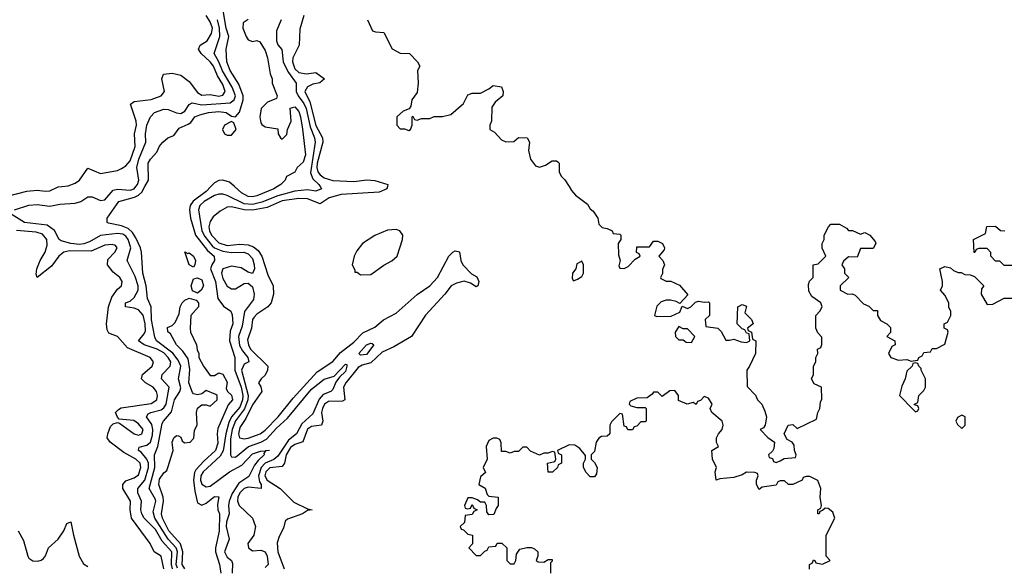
# Model space of a CAD drawing. Header units: inches. Extents: x 2380249 to 2585472, y 382747 to 546448.
# Tile 476 of 626: x 2515767 to 2520431, y 488202 to 490790. Entities that reach past the tile are written whole.
import ezdxf

# ---------------------------------------------------------------- set-up
doc = ezdxf.new("R2010")
doc.units = ezdxf.units.IN
doc.header["$MEASUREMENT"] = 0
for name, color, linetype in [('C5418', 7, 'Continuous'), ('C5419', 7, 'Continuous'), ('C5428', 7, 'Continuous')]:
    doc.layers.add(name, color=color, linetype=linetype)

msp = doc.modelspace()

# ---------------------------------------------------------------- linework, layer by layer
at = {"layer": 'C5418', "color": 4}
for points, elevation in [([(2515710, 489955.3), (2515801.4, 489978.5), (2515850, 489983.1), (2515890, 489978), (2515910, 489980.5), (2515950, 489998), (2515966.4, 490000)], 36), ([(2515742, 489890), (2515810, 489912), (2515850, 489915.3), (2515910, 489907.4), (2515957.3, 489917.3), (2516030, 489921.3), (2516057.2, 489930), (2516090.6, 489950.6), (2516110, 489950.7), (2516150, 489934), (2516170, 489937.6), (2516210, 489983.7), (2516230, 489987.7), (2516290, 489982.6), (2516309.5, 489990), (2516317.3, 490000)], 32), ([(2516513.9, 488193.9), (2516508.3, 488210), (2516514.6, 488270), (2516507.7, 488290), (2516469.8, 488330), (2516407.8, 488430), (2516400, 488460), (2516411.7, 488510), (2516410, 488519), (2516379.7, 488570), (2516407.5, 488670), (2516406.2, 488730), (2516421.4, 488770), (2516442.4, 488877.6), (2516447.8, 488890), (2516486.1, 488933.9), (2516500.8, 488990), (2516525.3, 489030), (2516530, 489046.8), (2516519.7, 489090), (2516530.7, 489150), (2516518.3, 489178.3), (2516492, 489211.9), (2516415.1, 489270), (2516406.6, 489286.6), (2516390.8, 489369.2), (2516389.8, 489429.8), (2516373, 489470), (2516366.6, 489530), (2516349.8, 489590), (2516343.5, 489690), (2516338.9, 489710), (2516316.9, 489756.9), (2516302, 489782), (2516281.5, 489801.5), (2516250, 489814.3), (2516187.2, 489827.2), (2516182, 489830), (2516182, 489850), (2516237.2, 489930), (2516310.9, 489949.1), (2516330, 489958.9), (2516346.1, 489973.9), (2516360.6, 490000)], 28), ([(2516672.9, 490000), (2516650, 489976), (2516588.4, 489931.6), (2516575.3, 489910), (2516571.4, 489890), (2516576.9, 489850), (2516600.3, 489770), (2516656.8, 489696.8), (2516688.4, 489670), (2516690.6, 489650), (2516676.5, 489630), (2516671.3, 489610), (2516694.7, 489550), (2516704.9, 489470), (2516733, 489433), (2516766.8, 489410), (2516773.4, 489393.4), (2516776.5, 489350), (2516764.2, 489315.8), (2516760.9, 489270), (2516786.5, 489190), (2516786.7, 489130), (2516815.6, 489050), (2516824.1, 489010), (2516822.8, 488990), (2516810, 488955.4), (2516770.6, 488909.4), (2516757.3, 488882.7), (2516743.2, 488830), (2516731.7, 488748.3), (2516717, 488723), (2516636.9, 488650), (2516625.2, 488630), (2516623.2, 488610), (2516630, 488590.5), (2516650, 488578.5), (2516670, 488581.3), (2516760.7, 488650), (2516818.6, 488681.4), (2516870, 488734.3), (2516907.5, 488747.5), (2516930.7, 488749.3)], 28), ([(2517190, 490000), (2517196.3, 489990), (2517170, 489978.7), (2517130, 489984.2), (2517070, 489978.8), (2516990, 489956), (2516914.6, 489925.4), (2516870, 489914.3), (2516830, 489918.7), (2516750, 489957.4), (2516730, 489964.2), (2516710, 489964.2), (2516690, 489957.7), (2516640.3, 489930), (2516620.8, 489910), (2516613.6, 489890), (2516630.2, 489790), (2516643.7, 489763.7), (2516679.1, 489719.1), (2516690, 489709.3), (2516730, 489694.4), (2516770, 489688), (2516828.9, 489688.9), (2516850, 489681.1), (2516870, 489659.1), (2516878.4, 489630), (2516879.1, 489610), (2516870, 489588.7), (2516850, 489594), (2516815.8, 489615.8), (2516770, 489622.6), (2516729.3, 489610.7), (2516723.6, 489590), (2516730, 489564), (2516750, 489528), (2516770, 489515.5), (2516790, 489516.3), (2516830, 489540.7), (2516850, 489542.8), (2516870, 489524.7), (2516878, 489490), (2516874.2, 489465.8), (2516832.3, 489407.7), (2516821.5, 489338.5), (2516802.8, 489290), (2516808, 489248), (2516822, 489222), (2516848.5, 489190), (2516853, 489170), (2516830, 489158.7), (2516817.5, 489130), (2516849.5, 489010), (2516847.7, 488990), (2516832.6, 488947.4), (2516789.6, 488890.4), (2516773.5, 488850), (2516765, 488805), (2516765.3, 488730), (2516770, 488720.7), (2516790, 488719.3), (2516851.2, 488768.8), (2516910, 488789.3), (2516935.9, 488804.1), (2516983.5, 488856.5), (2517035.8, 488904.2), (2517150, 489041.1), (2517210, 489088.5), (2517256.9, 489103.1), (2517310, 489158.8), (2517316.8, 489156.8), (2517317.3, 489150), (2517310, 489124.5), (2517281.7, 489098.3), (2517265.3, 489074.7), (2517250, 489039.3), (2517240.7, 489030), (2517205.1, 489014.9), (2517185.8, 488994.2), (2517156.4, 488923.6), (2517103.9, 488876.1), (2517077.8, 488830), (2517041, 488799), (2516990, 488723.5), (2516971.5, 488708.5), (2516930, 488690.7), (2516910.2, 488670), (2516897.6, 488630), (2516902.3, 488602.3), (2516910.5, 488589.5), (2516911.3, 488570), (2516850, 488576.2), (2516830.6, 488570), (2516810.2, 488550), (2516801.1, 488530), (2516798.5, 488510), (2516807.2, 488490), (2516870.4, 488430), (2516884, 488390), (2516876, 488350), (2516847.3, 488310), (2516851, 488290), (2516870, 488274.8), (2516910, 488278.8), (2516930, 488270.8), (2516939.3, 488250), (2516944, 488210), (2516930, 488196)], 32), ([(2517508.7, 490000), (2517506, 489990), (2517470, 489974), (2517290, 489961.8), (2517233.7, 489946.3), (2517190, 489917.6), (2517130, 489942.4), (2517090, 489943.8), (2517010, 489932.8), (2516938.7, 489901.3), (2516870, 489888.3), (2516830.5, 489890.5), (2516770, 489903.9), (2516750, 489902), (2516716, 489884), (2516684, 489856), (2516670, 489835.1), (2516663.6, 489810), (2516666.2, 489790), (2516675.5, 489770), (2516710, 489733.4), (2516750, 489721.4), (2516810, 489726.5), (2516850, 489723.5), (2516874.3, 489714.3), (2516897.2, 489697.2), (2516914.7, 489670), (2516942.2, 489582.2), (2516968.5, 489530), (2516968.7, 489490), (2516958, 489450), (2516942.4, 489430), (2516890, 489395.8), (2516877.6, 489382.4), (2516870.3, 489370), (2516864.4, 489330), (2516846.3, 489273.7), (2516850.2, 489250), (2516860.8, 489230), (2516942, 489150), (2516941.7, 489130), (2516930, 489106.6), (2516910.7, 489090), (2516898, 489070), (2516910, 489052), (2516914, 489030), (2516870, 488966), (2516837.9, 488902.1), (2516810, 488859.3), (2516803.6, 488830), (2516808.5, 488810), (2516830, 488804.9), (2516850, 488809.2), (2516906.6, 488830), (2516930, 488847.2), (2516991, 488910), (2517061.9, 488998.1), (2517176.5, 489123.5), (2517250, 489172.4), (2517286.1, 489213.9), (2517350, 489263.1), (2517393.3, 489306.7), (2517450, 489334.9), (2517490, 489368.7), (2517550, 489401.3), (2517650, 489488.7), (2517710, 489530.4), (2517746, 489570), (2517800.7, 489670), (2517819, 489690), (2517830, 489696.3), (2517850, 489691.3), (2517856.3, 489650), (2517866.8, 489630), (2517907.5, 489587.5), (2517932.1, 489572.1), (2517942.8, 489550), (2517938, 489530), (2517930, 489525.2), (2517903.3, 489543.3), (2517872.5, 489552.5), (2517836.7, 489543.3), (2517810.3, 489529.8), (2517780.3, 489490), (2517689.3, 489390.7), (2517623, 489290), (2517539.3, 489240.7), (2517484.1, 489215.9), (2517430, 489165.3), (2517390, 489154.2), (2517370, 489143.1), (2517311.3, 489070), (2517301.6, 489050), (2517307.3, 488990), (2517295.9, 488984.1), (2517230, 488981.6), (2517211.7, 488970), (2517201, 488950), (2517197.5, 488930), (2517203.1, 488890), (2517196, 488870), (2517150, 488864.8), (2517130, 488851.1), (2517109.1, 488790.9), (2517070, 488778.7), (2517050, 488765.1), (2517029.3, 488730), (2517021.7, 488690), (2517010, 488675.1), (2516952.1, 488668), (2516932.8, 488650), (2516928.6, 488630), (2516939.6, 488610), (2517001.7, 488570), (2517066.4, 488506.4), (2517130, 488474), (2517152, 488470), (2517130, 488466), (2517106.8, 488450), (2517035.5, 488424.5), (2517024.5, 488415.5), (2517016.8, 488383.2), (2516996.1, 488343.9), (2516986.3, 488313.7), (2516990.3, 488270), (2517019.6, 488190)], 36), ([(2516987.7, 490000), (2516970.8, 489990), (2516890, 489956.3), (2516870, 489951.6), (2516850, 489953.6), (2516818, 489970), (2516784.2, 490000)], 28), ([(2518369.4, 490000), (2518381, 489981), (2518399.8, 489959.8), (2518456.9, 489916.9), (2518470, 489894), (2518483.6, 489883.6), (2518506, 489850), (2518510, 489822), (2518526, 489806), (2518550, 489802), (2518574, 489790), (2518578, 489778), (2518610, 489774), (2518614, 489770), (2518614, 489750), (2518602, 489730), (2518603.6, 489676.4), (2518612, 489650), (2518604.7, 489624.7), (2518610, 489614), (2518630, 489612), (2518650, 489622), (2518683.1, 489656.9), (2518706, 489670), (2518702, 489682), (2518688.4, 489688.4), (2518690, 489714), (2518750, 489714), (2518770, 489742), (2518790, 489742), (2518812, 489730), (2518822, 489710), (2518819.6, 489700.4), (2518794, 489670), (2518814, 489650), (2518822, 489630), (2518812.7, 489607.3), (2518811.6, 489588.4), (2518802, 489570), (2518804.7, 489564.7), (2518830, 489552), (2518852, 489552), (2518892.7, 489532.7), (2518932, 489488), (2518894, 489446), (2518876.4, 489456.4), (2518850, 489462), (2518830, 489462), (2518806, 489454), (2518786, 489434), (2518774, 489390), (2518784.7, 489384.7), (2518853.6, 489386.4), (2518894.6, 489405.4), (2518906, 489434), (2518930, 489422), (2518946, 489430), (2518968, 489452), (2518983.1, 489456.9), (2519010, 489452), (2519030, 489454), (2519034, 489450), (2519034, 489390), (2519014, 489370), (2519018, 489338), (2519074, 489330), (2519090, 489314), (2519112.7, 489272.7), (2519130, 489272), (2519150, 489278), (2519185.4, 489265.4), (2519210, 489262), (2519226, 489270), (2519222, 489302), (2519210, 489306), (2519202, 489322), (2519190, 489326), (2519166, 489350), (2519168.7, 489430), (2519190, 489442), (2519210, 489434), (2519202, 489402), (2519234, 489370), (2519242, 489350), (2519214, 489330), (2519218, 489318), (2519234, 489310), (2519238, 489278), (2519254, 489270), (2519252, 489210), (2519224.7, 489150), (2519211, 489130), (2519212.7, 489052.7), (2519252.7, 489012.7), (2519262, 488990), (2519282, 488970), (2519296.9, 488936.9), (2519304.7, 488910), (2519298, 488870), (2519290, 488858), (2519274, 488850), (2519311.6, 488811.6), (2519342, 488790), (2519339.6, 488760.4), (2519332.7, 488747.3), (2519314, 488730), (2519318, 488718), (2519332.7, 488712.7), (2519338, 488698), (2519350, 488694), (2519370, 488702), (2519388, 488712), (2519442, 488718), (2519446, 488730), (2519438, 488750), (2519436.4, 488776.4), (2519426, 488790), (2519403.1, 488803.1), (2519388.7, 488828.7), (2519408, 488870), (2519430, 488874), (2519450, 488854), (2519542, 488898), (2519548, 488930), (2519558, 488950), (2519560.4, 488979.6), (2519567.3, 488992.7), (2519566, 489050), (2519530, 489066), (2519518, 489090), (2519528, 489110), (2519528, 489150), (2519538, 489170), (2519538, 489190), (2519548, 489210), (2519546, 489230), (2519562, 489238), (2519567.3, 489252.7), (2519567.3, 489287.3), (2519547.3, 489307.3), (2519538, 489330), (2519538, 489390), (2519558, 489410), (2519568, 489430), (2519562, 489450), (2519519, 489479), (2519505.2, 489505.2), (2519504, 489536), (2519508.4, 489551.6), (2519526, 489570), (2519526, 489630), (2519550, 489634), (2519586, 489670), (2519568.4, 489708.4), (2519568, 489730), (2519578, 489750), (2519578, 489770), (2519598, 489810), (2519610, 489822), (2519650, 489822), (2519683.6, 489803.6), (2519692.7, 489792.7), (2519711.6, 489791.6), (2519750, 489774), (2519770, 489782), (2519794, 489770), (2519819.6, 489739.6), (2519822, 489730), (2519810, 489706), (2519750, 489706), (2519734, 489666), (2519692.7, 489667.3), (2519670, 489646), (2519662, 489630), (2519674, 489610), (2519674, 489590), (2519694, 489570), (2519654, 489530), (2519654, 489510), (2519690, 489491.3), (2519710, 489492), (2519725.4, 489485.4), (2519764.7, 489444.7), (2519790, 489434), (2519810, 489414), (2519830, 489414), (2519831.3, 489390), (2519845.4, 489365.4), (2519874, 489350), (2519892, 489332), (2519891.6, 489308.4), (2519874, 489290), (2519912, 489270), (2519914, 489250), (2519898, 489242), (2519882, 489210), (2519894, 489190), (2519930, 489178), (2519970, 489182), (2519990, 489174), (2520000, 489175.2)], 44), ([(2516490.5, 488190), (2516485.7, 488210), (2516487.8, 488270), (2516441.8, 488321.8), (2516410, 488376.4), (2516357.4, 488430), (2516345.4, 488450), (2516341.1, 488470), (2516344.4, 488510), (2516327.1, 488550), (2516326.3, 488570), (2516359.4, 488610), (2516377.3, 488670), (2516376.8, 488690), (2516369.9, 488709.9), (2516342.7, 488742.7), (2516329.4, 488750), (2516330, 488754), (2516333.6, 488766.4), (2516370, 488775.6), (2516386.6, 488790), (2516396.6, 488823.4), (2516398, 488850), (2516393.2, 488873.2), (2516367.3, 488910), (2516376.2, 488923.8), (2516388.7, 488930), (2516437, 488943), (2516450, 488952), (2516460.8, 488970), (2516474.5, 489050), (2516439.3, 489090), (2516442, 489110), (2516479.5, 489150), (2516482.4, 489170), (2516470.9, 489190), (2516450, 489212.5), (2516418.4, 489230), (2516356, 489250), (2516329.4, 489270), (2516357.4, 489302.6), (2516362.7, 489317.3), (2516362.2, 489350), (2516351.4, 489391.4), (2516330, 489415.8), (2516310, 489423.5), (2516268.7, 489430), (2516269, 489450), (2516290, 489458), (2516310, 489474.4), (2516328.5, 489510), (2516327.7, 489530), (2516314.1, 489574.1), (2516276.9, 489650), (2516292.9, 489710), (2516281.2, 489750), (2516270, 489765.7), (2516255.2, 489775.2), (2516230, 489777.3), (2516150, 489767.6), (2516098.4, 489738.4), (2516071.6, 489728.4), (2516050, 489725.8), (2516009, 489730), (2515962.9, 489742.9), (2515954.5, 489750), (2515931.9, 489791.9), (2515896.5, 489816.5), (2515789.8, 489829.8), (2515726, 489870)], 32), ([(2516449.3, 488190), (2516437.2, 488250), (2516404, 488270), (2516385.2, 488310), (2516297.4, 488430), (2516289.7, 488470), (2516292.4, 488510), (2516255.8, 488570), (2516255.1, 488590), (2516270, 488606.4), (2516310, 488621.7), (2516330, 488635.5), (2516340.9, 488670), (2516337.2, 488690), (2516317.6, 488710), (2516261, 488741), (2516196.2, 488790), (2516181.6, 488810), (2516184, 488830), (2516196.6, 488863.4), (2516210, 488876.3), (2516230, 488882.8), (2516239.8, 488879.8), (2516310, 488828.9), (2516330, 488823.1), (2516345.2, 488830), (2516351.2, 488850), (2516330, 488877.4), (2516308.3, 488891.7), (2516239, 488899), (2516230, 488908), (2516221.2, 488930), (2516234.8, 488945.2), (2516248.3, 488951.7), (2516390, 488973.4), (2516416.9, 488990), (2516420.5, 489010), (2516415.4, 489030), (2516399.6, 489050), (2516363.7, 489070), (2516343.7, 489090), (2516349.4, 489110), (2516395.1, 489150), (2516400.9, 489170), (2516396.6, 489176.6), (2516385.2, 489190), (2516277, 489237), (2516230, 489289.4), (2516190, 489306.6), (2516182, 489322), (2516178, 489350), (2516187.4, 489430), (2516204.1, 489475.9), (2516230, 489514.8), (2516249, 489530), (2516253.2, 489550), (2516242, 489570), (2516210, 489595.1), (2516183.7, 489630), (2516185.1, 489654.9), (2516217.2, 489690), (2516229, 489710), (2516220.2, 489720.2), (2516205.6, 489725.6), (2516170, 489722), (2516105.7, 489694.3), (2516004.3, 489695.7), (2515976.3, 489690), (2515951.8, 489670), (2515917.4, 489622.6), (2515850, 489569.3), (2515844.8, 489584.8), (2515848, 489610), (2515864, 489650), (2515888.2, 489690), (2515897.5, 489722.5), (2515895.1, 489750), (2515875.2, 489775.2), (2515844.6, 489784.6), (2515752.4, 489792.4)], 36), ([(2516549.8, 488190), (2516537.2, 488210), (2516540.6, 488270), (2516528.2, 488308.2), (2516473.1, 488370), (2516443.8, 488430), (2516439.3, 488450), (2516448.1, 488510), (2516447, 488530), (2516426.9, 488590), (2516430, 488614), (2516450, 488644), (2516463.7, 488656.3), (2516469.3, 488670), (2516494, 488750), (2516489, 488790), (2516498, 488810), (2516510, 488822), (2516519.6, 488819.6), (2516530, 488814), (2516536.9, 488796.9), (2516547.1, 488787.1), (2516575.3, 488790), (2516591.7, 488808.3), (2516595.3, 488844.7), (2516608.4, 488871.6), (2516604.5, 488930), (2516610, 488951.3), (2516630, 488966), (2516650, 488966.8), (2516670, 488961), (2516702, 488990), (2516702, 489010), (2516696, 489016), (2516650, 489034), (2516630, 489019), (2516610, 489013.2), (2516590, 489019.3), (2516585.3, 489025.3), (2516568.7, 489070), (2516573.6, 489133.6), (2516564.5, 489184.5), (2516540.1, 489220.1), (2516509.5, 489250), (2516482, 489302), (2516468.4, 489311.6), (2516467.3, 489332.7), (2516490, 489342), (2516503.1, 489356.9), (2516522, 489398), (2516526.6, 489430), (2516537.2, 489450), (2516550, 489462.8), (2516570, 489471.3), (2516602.8, 489462.8), (2516614.8, 489450), (2516614.8, 489430), (2516578, 489390), (2516574, 489330), (2516576.4, 489310), (2516604.9, 489250), (2516607.1, 489227.1), (2516616, 489210), (2516616, 489190), (2516637.3, 489150), (2516670, 489104.7), (2516690, 489104.7), (2516710, 489118), (2516730, 489111.3), (2516750, 489074), (2516744.7, 489044.7), (2516752, 489030), (2516770, 489012), (2516774.8, 488990), (2516754, 488966), (2516705.2, 488854.8), (2516702, 488830), (2516704.9, 488784.9), (2516695.3, 488750), (2516640, 488700), (2516601.5, 488658.5), (2516594.5, 488645.5), (2516590.9, 488610), (2516597.2, 488557.2), (2516610, 488502), (2516630, 488491.3), (2516650, 488501), (2516690, 488533), (2516710.4, 488530.4), (2516704.5, 488495.5), (2516706, 488470), (2516713.1, 488450), (2516712, 488368), (2516694.7, 488290), (2516694.2, 488270), (2516713.8, 488210), (2516720.3, 488170)], 24), ([(2520000, 489162.7), (2519998, 489162), (2519994, 489150), (2519970, 489126), (2519962, 489090), (2519945.4, 489054.6), (2519934, 489010), (2520000, 488944)], 44), ([(2519508.4, 488188.4), (2519508, 488210), (2519522, 488218), (2519527.3, 488232.7), (2519534, 488230), (2519538, 488218), (2519570, 488212), (2519606, 488230), (2519588, 488250), (2519588, 488350), (2519628, 488430), (2519619, 488459), (2519596.4, 488476.4), (2519582, 488478), (2519570, 488466), (2519558, 488462), (2519554, 488450), (2519548, 488450), (2519548, 488470), (2519562, 488478), (2519566, 488490), (2519559, 488530), (2519562, 488570), (2519548.4, 488608.4), (2519510, 488628), (2519492.7, 488627.3), (2519478, 488622), (2519474, 488610), (2519430, 488588.7), (2519408.7, 488588.7), (2519390, 488606), (2519370, 488606), (2519358, 488602), (2519350, 488586), (2519283.6, 488576.4), (2519270, 488566), (2519258, 488590), (2519258, 488610), (2519266, 488630), (2519262, 488642), (2519250, 488646), (2519210, 488648), (2519190, 488635.3), (2519150, 488622), (2519083.6, 488616.4), (2519066, 488610), (2519062, 488650), (2519068, 488670), (2519048.7, 488710), (2519046, 488750), (2519078, 488770), (2519068, 488788), (2519068, 488810), (2519078, 488830), (2519095.3, 488850), (2519099, 488870), (2519094, 488890), (2519046, 488930), (2519038, 488950), (2519048, 488970), (2519030, 488998), (2519010, 489006), (2518992.7, 488987.3), (2518978, 488982), (2518971.6, 488968.4), (2518958, 488978), (2518929.1, 488969.1), (2518887.3, 488987.3), (2518888, 489010), (2518870, 489034), (2518847.1, 489032.9), (2518810, 489006), (2518790, 489026), (2518770, 489026), (2518763.6, 489016.4), (2518739.6, 489000.4), (2518690, 488998), (2518658, 488982), (2518654, 488970), (2518662, 488962), (2518690, 488954), (2518730, 488954), (2518734, 488950), (2518734, 488890), (2518730, 488886), (2518710, 488886), (2518690, 488866), (2518678, 488862), (2518670, 488848), (2518648.4, 488848.4), (2518642, 488862), (2518630, 488866), (2518622, 488922), (2518610, 488926), (2518570, 488886), (2518562, 488870), (2518562, 488830), (2518550, 488818), (2518523.6, 488816.4), (2518510, 488808), (2518498, 488790), (2518490, 488746), (2518474, 488730), (2518474, 488710), (2518490, 488694), (2518502, 488670), (2518499.6, 488640.4), (2518490, 488626), (2518470, 488626), (2518450, 488646), (2518438, 488670), (2518438, 488690), (2518448, 488710), (2518447.3, 488727.3), (2518420.4, 488760.4), (2518396.4, 488776.4), (2518370, 488778), (2518314, 488750), (2518318, 488738), (2518334, 488730), (2518334, 488690), (2518318, 488682), (2518314, 488670), (2518291.6, 488648.4), (2518270, 488648), (2518268, 488690), (2518302, 488698), (2518306, 488710), (2518302, 488742), (2518290, 488746), (2518270, 488738), (2518250, 488738), (2518230, 488728), (2518187.3, 488747.3), (2518170, 488766), (2518150, 488766), (2518130, 488746), (2518110, 488746), (2518090, 488738), (2518070, 488746), (2518050, 488746), (2518047.3, 488787.3), (2518042, 488802), (2518028, 488808), (2518010, 488808.7), (2517990, 488798), (2517976, 488770), (2517982, 488710), (2517962, 488670), (2517974, 488646), (2517950, 488626), (2517942, 488590), (2517972, 488572), (2517982, 488542), (2517990, 488534), (2518034, 488530), (2518034, 488490), (2518023.6, 488476.4), (2518012.7, 488447.3), (2517990, 488446), (2517980.4, 488460.4), (2517978, 488490), (2517970, 488506), (2517950, 488506), (2517936.4, 488516.4), (2517910, 488526), (2517890, 488526), (2517874, 488490), (2517878, 488478), (2517890, 488474), (2517902, 488478), (2517910, 488494), (2517918, 488478), (2517934, 488470), (2517918, 488462), (2517910, 488448), (2517878, 488442), (2517874, 488410), (2517854, 488390), (2517858, 488378), (2517870, 488374), (2517890, 488354), (2517912, 488350), (2517911.6, 488308.4), (2517894, 488290), (2517930, 488254), (2517950, 488254), (2517970, 488274), (2517982, 488278), (2517990, 488294), (2518022, 488298), (2518028.4, 488311.6), (2518051.6, 488311.6), (2518074, 488290), (2518074, 488230), (2518090, 488214), (2518110, 488214), (2518118, 488230), (2518120.4, 488259.6), (2518136.4, 488283.6), (2518170, 488291.3), (2518191.1, 488291.1), (2518205.4, 488285.4), (2518222, 488270), (2518222, 488250), (2518214, 488230), (2518223.6, 488223.6), (2518250, 488222), (2518270, 488234), (2518290, 488234), (2518290, 488226), (2518282, 488218), (2518282, 488170)], 44), ([(2516930.7, 488749.3), (2516923.5, 488736.5), (2516925.5, 488730), (2516896.6, 488703.4), (2516879.7, 488680.3), (2516853.2, 488626.8), (2516804.6, 488595.4), (2516773.8, 488546.2), (2516759.7, 488510), (2516756.9, 488490), (2516759.1, 488450), (2516747.1, 488412.9), (2516745.7, 488390), (2516759.3, 488330), (2516737.6, 488270), (2516750, 488244.9), (2516771, 488230), (2516775.2, 488215.2), (2516773.4, 488170)], 28), ([(2516950.8, 488750.8), (2516930.7, 488749.3)], 28), ([(2515759.5, 488370), (2515784.9, 488324.9), (2515804.9, 488250), (2515810, 488241), (2515830, 488227.7), (2515853.2, 488226.8), (2515869.1, 488230.9), (2515880.2, 488239.8), (2515889.1, 488250.9), (2515904, 488290), (2515950, 488330.7), (2515976, 488370), (2515990, 488404.7), (2516010, 488412), (2516021.6, 488350), (2516048.8, 488250), (2516070, 488213.4), (2516090, 488200.4)], 36)]:
    msp.add_lwpolyline(points, dxfattribs=dict(at, elevation=elevation))
for points, elevation in [([(2517550, 489797.2), (2517510, 489793.2), (2517450, 489769), (2517391.3, 489730), (2517364.5, 489695.5), (2517351.3, 489670), (2517342, 489630), (2517354, 489606), (2517354, 489594), (2517366, 489594), (2517382, 489582), (2517430, 489584), (2517491.9, 489628.1), (2517530, 489647.7), (2517555.1, 489670), (2517581.2, 489750), (2517582, 489770), (2517568, 489790)], 44), ([(2516563.6, 489683.6), (2516570, 489686), (2516590.6, 489670), (2516599.1, 489650), (2516597.3, 489630), (2516590, 489619), (2516569.7, 489629.7), (2516549.3, 489690.7)], 24), ([(2518430, 489646), (2518406.4, 489633.6), (2518402, 489610), (2518386, 489590), (2518384.7, 489564.7), (2518390, 489554), (2518410, 489562), (2518430, 489574), (2518438, 489590), (2518438, 489630)], 44), ([(2516610, 489496), (2516585.6, 489505.6), (2516579.5, 489530), (2516590, 489562.8), (2516610, 489567.7), (2516630, 489558.8), (2516638, 489530), (2516626.8, 489510)], 24), ([(2518890, 489338), (2518872, 489310), (2518874, 489290), (2518890, 489274), (2518910, 489274), (2518923.6, 489263.6), (2518950, 489262), (2518966, 489290), (2518930, 489326), (2518910, 489326)], 44), ([(2517382, 489202), (2517374, 489210), (2517410, 489250.5), (2517430, 489258.8), (2517436.8, 489256.8), (2517444.7, 489250), (2517410, 489204.2)], 32)]:
    msp.add_lwpolyline(points, close=True, dxfattribs=dict(at, elevation=elevation))
at = {"layer": 'C5419', "color": 4}
for points, elevation in [([(2516360.6, 490000), (2516377.4, 490030), (2516376, 490110), (2516386, 490130), (2516417, 490163), (2516430, 490191), (2516445.2, 490210), (2516469.2, 490230), (2516498, 490242), (2516522.9, 490277.1), (2516565.1, 490294.9), (2516577, 490303), (2516597.2, 490330), (2516620.1, 490339.9), (2516662, 490350), (2516710, 490354.9), (2516744.7, 490350), (2516770, 490333.4), (2516790, 490330.8), (2516808.1, 490351.9), (2516825, 490410), (2516826, 490430), (2516804.9, 490484.9), (2516764.7, 490550), (2516748.8, 490590), (2516745.4, 490650), (2516757.6, 490710), (2516745.3, 490750), (2516727.3, 490852.7)], 28), ([(2515966.4, 490000), (2515996.3, 490003.7), (2516030, 490015.5), (2516050, 490030.6), (2516090, 490086.8), (2516150, 490061.6), (2516230, 490076.4), (2516250, 490085.5), (2516270, 490098.4), (2516290, 490121.6), (2516314.2, 490190), (2516311.1, 490250), (2516319.7, 490290), (2516318.5, 490310), (2516292, 490390), (2516310, 490403.1), (2516390, 490412.9), (2516438, 490430), (2516453.2, 490450), (2516440.7, 490510), (2516448.3, 490531.7), (2516490, 490536.9), (2516530, 490527.6), (2516570, 490498), (2516610, 490444.9), (2516630, 490433.4), (2516670, 490436.5), (2516710, 490428), (2516730, 490433), (2516740.5, 490450), (2516730, 490483.7), (2516703.9, 490523.9), (2516684.4, 490570), (2516669.7, 490590), (2516626, 490630), (2516614, 490650), (2516621.2, 490670), (2516654.5, 490690), (2516675.9, 490724.1), (2516679.7, 490750), (2516670, 490780.7), (2516650, 490809.5)], 36), ([(2517113, 490810), (2517094.4, 490745.6), (2517091.1, 490670), (2517061.5, 490610), (2517059.1, 490590), (2517070, 490557.6), (2517090, 490539.7), (2517126.3, 490533.7), (2517170, 490539.5), (2517211.3, 490510), (2517188.5, 490491.5), (2517155.8, 490484.2), (2517130, 490472.8), (2517117.8, 490450), (2517141.5, 490401.5), (2517169.6, 490289.6), (2517201.6, 490230), (2517203.5, 490210), (2517177, 490110), (2517175.2, 490090), (2517179.7, 490070), (2517190, 490056), (2517210, 490041.8), (2517250, 490028.1), (2517350, 490024.6), (2517411.8, 490031.8), (2517450, 490028.2), (2517511.3, 490010), (2517508.7, 490000)], 36), ([(2516317.3, 490000), (2516325.1, 490010), (2516330.8, 490030), (2516322.4, 490090), (2516330.8, 490130), (2516365.1, 490210), (2516362.7, 490250), (2516370, 490291.3), (2516386, 490330), (2516405.2, 490350), (2516450, 490366.7), (2516470, 490365.3), (2516509.2, 490349.2), (2516530, 490345.5), (2516550, 490357), (2516570, 490388.2), (2516584, 490396), (2516630, 490387.3), (2516764.2, 490395.8), (2516783.5, 490410), (2516788.7, 490430), (2516774, 490470), (2516727.8, 490547.8), (2516711.1, 490591.1), (2516688.2, 490630), (2516714.6, 490710), (2516714, 490750), (2516704, 490790)], 32), ([(2516848.6, 490791.4), (2516825.4, 490774.6), (2516823.8, 490750), (2516839.1, 490710), (2516850, 490694.8), (2516870, 490686.8), (2516890, 490691), (2516905.4, 490685.4), (2516930, 490644.7), (2516941.6, 490610), (2516953.4, 490533.4), (2516962.8, 490510), (2516962.8, 490490), (2516986, 490430), (2516983.6, 490416.4), (2516940.7, 490399.3), (2516910.4, 490370), (2516905.3, 490330), (2516910, 490302), (2516913.4, 490293.4), (2516930, 490282.8), (2516990, 490274), (2516992, 490250), (2517002, 490230), (2517010, 490224.7), (2517032.9, 490247.1), (2517035.3, 490270), (2517053.2, 490310), (2517048.7, 490371.3), (2517070, 490377.3), (2517090, 490354.8), (2517097, 490330), (2517107.5, 490272.5), (2517120.3, 490150), (2517110, 490116), (2517081, 490090), (2517070, 490068), (2517031.6, 490048.4), (2517024.7, 490030), (2517004.7, 490010), (2516987.7, 490000)], 28), ([(2517006.4, 490790), (2516983.1, 490736.9), (2516984.2, 490690), (2516990.4, 490670.4), (2517008.3, 490648.3), (2517015.3, 490590), (2517024.4, 490570), (2517039.8, 490539.8), (2517076.5, 490490), (2517076.2, 490450), (2517085.8, 490430), (2517113.6, 490393.6), (2517123.5, 490370), (2517143.3, 490283.3), (2517163.2, 490230), (2517166.2, 490210), (2517144.7, 490064.7), (2517156.4, 490036.4), (2517183.8, 490010), (2517190, 490000)], 32), ([(2517414, 490790), (2517438, 490738), (2517452.7, 490732.7), (2517492, 490730), (2517531.6, 490651.6), (2517570, 490631.3), (2517614, 490630), (2517652, 490590), (2517662, 490570), (2517652, 490550), (2517654, 490490), (2517650, 490446), (2517624.7, 490410), (2517619.6, 490380.4), (2517612.7, 490367.3), (2517583.6, 490356.4), (2517554, 490330), (2517554, 490290), (2517570, 490274), (2517590, 490274), (2517610, 490264.7), (2517618, 490270), (2517626, 490290), (2517626, 490330), (2517630, 490334), (2517638, 490318), (2517650, 490314), (2517670, 490322), (2517710, 490322), (2517730, 490332), (2517770, 490331.3), (2517810, 490341), (2517870, 490394), (2517890, 490434), (2517910, 490442), (2517950, 490442), (2517990, 490462), (2518010, 490478), (2518050, 490472), (2518058, 490450), (2518056, 490430), (2518019.8, 490400.2), (2518004, 490376), (2518002, 490310), (2517994, 490290), (2517994, 490270), (2518016.9, 490256.9), (2518050, 490222), (2518070, 490212), (2518107.3, 490212.7), (2518130, 490232), (2518170.9, 490230.9), (2518182, 490210), (2518178, 490170), (2518186, 490130), (2518210, 490098), (2518230, 490091.3), (2518258, 490102), (2518290, 490122), (2518310, 490122), (2518316.9, 490116.9), (2518322, 490110), (2518322, 490070), (2518332, 490050), (2518350, 490032), (2518369.4, 490000)], 44), ([(2516784.2, 490000), (2516760.8, 490020.8), (2516730, 490029.7), (2516710, 490028), (2516690, 490018), (2516672.9, 490000)], 28)]:
    msp.add_lwpolyline(points, dxfattribs=dict(at, elevation=elevation))
at = {"layer": 'C5419', "color": 4, "elevation": 28}
msp.add_lwpolyline([(2516770, 490308.7), (2516738, 490290), (2516727.3, 490270), (2516738, 490250), (2516750, 490244), (2516770, 490244), (2516792, 490270), (2516782, 490302)], close=True, dxfattribs=at)
at = {"layer": 'C5428', "color": 4, "elevation": 44}
for points in [[(2520470, 489626), (2520430, 489626), (2520410, 489646), (2520390, 489646), (2520368, 489670), (2520367.3, 489687.3), (2520350, 489706), (2520310, 489706), (2520298, 489702), (2520292, 489688), (2520288, 489688), (2520286, 489750), (2520342, 489778), (2520348.7, 489811.3), (2520390, 489812), (2520412.7, 489792.7), (2520434, 489790)], [(2520000, 489175.2), (2520022, 489178), (2520026, 489190), (2520042, 489198), (2520050, 489214), (2520082, 489218), (2520090, 489234), (2520110, 489234), (2520150, 489254), (2520166, 489310), (2520162, 489322), (2520146, 489330), (2520146, 489350), (2520162, 489358), (2520178, 489390), (2520178, 489410), (2520168, 489428), (2520168, 489450), (2520150, 489486), (2520128.7, 489508.7), (2520138, 489530), (2520138, 489550), (2520126, 489610), (2520150, 489622), (2520176, 489616), (2520190, 489602), (2520212.7, 489592.7), (2520227.3, 489592.7), (2520243.6, 489583.6), (2520270, 489582), (2520290, 489574), (2520334, 489530), (2520323.6, 489516.4), (2520322, 489490), (2520350, 489442), (2520376.4, 489443.6), (2520430, 489472), (2520510, 489472)], [(2520000, 488944), (2520010, 488934), (2520022, 488938), (2520026, 488950), (2520022, 488962), (2520006, 488966), (2520006, 488970), (2520022, 488978), (2520026, 489010), (2520050, 489034), (2520058, 489050), (2520058, 489090), (2520038, 489130), (2520038, 489138), (2520026, 489150), (2520022, 489162), (2520010, 489166), (2520000, 489162.7)]]:
    msp.add_lwpolyline(points, dxfattribs=at)
msp.add_lwpolyline([(2520230, 488918), (2520210, 488906), (2520202, 488890), (2520210, 488874), (2520230, 488854), (2520246, 488870), (2520246, 488910)], close=True, dxfattribs=at)

doc.saveas('drawing.dxf')
